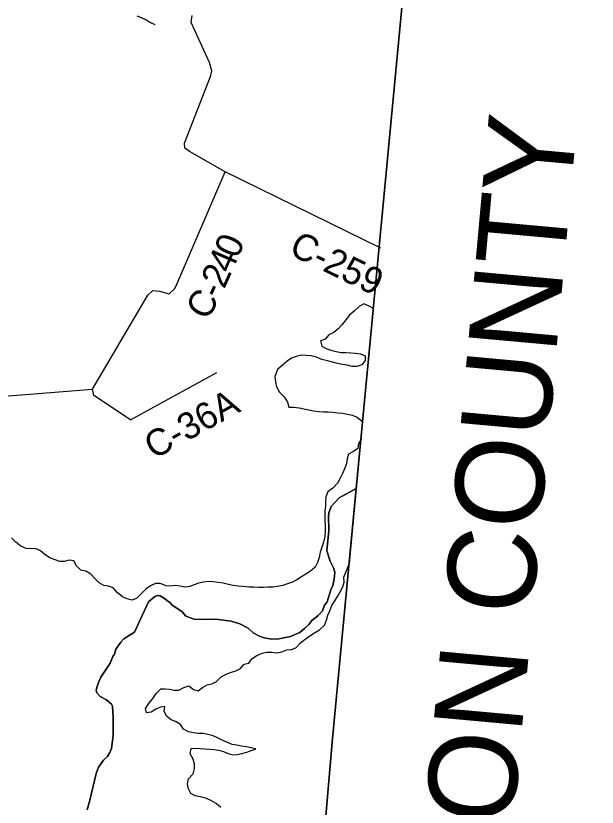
# Model space of a CAD drawing. Extents: x 1310247 to 1664935, y 284496 to 704931.
# Drawn here: x 1547469 to 1554033, y 562214 to 571154 of the extents above; entities that cross this region are included whole.
import ezdxf

# ---------------------------------------------------------------- set-up
doc = ezdxf.new("R2010")
doc.units = 0
for name, color, linetype in [('GM_X_Adjacent_County', 7, 'Continuous'), ('GM_X_Adjacent_County_Text', 7, 'Continuous'), ('GM_X_City_Street_Text', 7, 'Continuous'), ('GM_X_County_Road_Text', 7, 'Continuous'), ('GM_X_Minor_Lake', 7, 'Continuous'), ('GM_X_Minor_River', 7, 'Continuous'), ('GM_X_Minor_River_Text', 7, 'Continuous'), ('GM_X_Township', 7, 'Continuous'), ('GM_X_Township_Road', 7, 'Continuous')]:
    doc.layers.add(name, color=color, linetype=linetype)

msp = doc.modelspace()

# ---------------------------------------------------------------- linework, layer by layer
at = {"layer": 'GM_X_Adjacent_County'}
for points in [[(1552179.9, 574981.5), (1551567.1, 568507.3), (1551312.1, 565815), (1551118, 565706.4), (1551027.9, 565610.8), (1551003.6, 565537.7), (1550999.3, 565497.7), (1551002.3, 565338.5), (1550981.2, 565110.2), (1551016.7, 564991.5), (1551056.8, 564916.8), (1551072.2, 564869.6), (1551063.9, 564793.6), (1551047.5, 564718), (1551024.5, 564669), (1550982.6, 564534.5), (1550954, 564493.8), (1550930.4, 564432.8), (1550878.6, 564373.3), (1550811.1, 564320.7), (1550778.4, 564276.2), (1550731.6, 564234.6), (1550674.5, 564187.5), (1550571.2, 564142.9), (1550438.6, 564114.2), (1550355.9, 564112.8), (1550274.1, 564127.4), (1550220.8, 564146.5), (1550148.4, 564184.8), (1550092.8, 564234.2), (1549997, 564285.9), (1549899.9, 564315.5), (1549721.8, 564337.5), (1549566.4, 564332.2), (1549482, 564336.9), (1549389.2, 564370.3), (1549347.7, 564420.9), (1549229.3, 564500), (1549210.5, 564523.2), (1549135.1, 564579.8), (1549098, 564600), (1549070, 564603.6), (1549037.3, 564595.4), (1548965.3, 564535), (1548810.7, 564191.4), (1548689.4, 564115.7), (1548653, 564077.5), (1548600.1, 563997.9), (1548582.8, 563942.6), (1548565.3, 563917.4), (1548534.7, 563840.6), (1548428.8, 563681.5), (1548403.2, 563620.5), (1548383.9, 563565.3), (1548377.9, 563531.4), (1548382.6, 563507), (1548422.4, 563462.5), (1548492.7, 563424.3), (1548550.6, 563378.8), (1548559.4, 563356.2), (1548570, 563224.7), (1548568.6, 563023.6), (1548548, 562875.8), (1548531.3, 562830.4), (1548504.7, 562787.6), (1548460, 562745.9), (1548401.1, 562666.7), (1548376.8, 562595.6), (1548300.1, 562275.8), (1548274.8, 562184.7)], [(1548274.8, 562184.7), (1548300.1, 562275.8), (1548376.8, 562595.6), (1548401.1, 562666.7), (1548460, 562745.9), (1548504.7, 562787.6), (1548531.3, 562830.4), (1548548, 562875.8), (1548568.6, 563023.6), (1548570, 563224.7), (1548559.4, 563356.2), (1548550.6, 563378.8), (1548492.7, 563424.3), (1548422.4, 563462.5), (1548382.6, 563507), (1548377.9, 563531.4), (1548383.9, 563565.3), (1548403.2, 563620.5), (1548428.8, 563681.5), (1548534.7, 563840.6), (1548565.3, 563917.4), (1548582.8, 563942.6), (1548600.1, 563997.9), (1548653, 564077.5), (1548689.4, 564115.7), (1548810.7, 564191.4), (1548965.3, 564535), (1549037.3, 564595.4), (1549070, 564603.6), (1549098, 564600), (1549135.1, 564579.8), (1549210.5, 564523.2), (1549229.3, 564500), (1549347.7, 564420.9), (1549389.2, 564370.3), (1549482, 564336.9), (1549566.4, 564332.2), (1549721.8, 564337.5), (1549899.9, 564315.5), (1549997, 564285.9), (1550092.8, 564234.2), (1550148.4, 564184.8), (1550220.8, 564146.5), (1550274.1, 564127.4), (1550355.9, 564112.8), (1550438.6, 564114.2), (1550571.2, 564142.9), (1550674.5, 564187.5), (1550731.6, 564234.6), (1550778.4, 564276.2), (1550811.1, 564320.7), (1550878.6, 564373.3), (1550930.4, 564432.8), (1550954, 564493.8), (1550982.6, 564534.5), (1551024.5, 564669), (1551047.5, 564718), (1551063.9, 564793.6), (1551072.2, 564869.6), (1551056.8, 564916.8), (1551016.7, 564991.5), (1550981.2, 565110.2), (1551002.3, 565338.5), (1550999.3, 565497.7), (1551003.6, 565537.7), (1551027.9, 565610.8), (1551118, 565706.4), (1551312.1, 565815), (1551044.2, 562987.6), (1549909.5, 549764.5)]]:
    msp.add_lwpolyline(points, dxfattribs=at)
at = {"layer": 'GM_X_Adjacent_County_Text'}
msp.add_lwpolyline([(1548703.3, 536778.9), (1549067.9, 540794.2), (1549410.8, 544569.8), (1549796.7, 548590.4), (1549909.5, 549764.5), (1551044.2, 562987.6), (1551312.1, 565815), (1551567.1, 568507.3), (1552179.9, 574981.5), (1554998.6, 574736.4), (1559309.5, 574361.4), (1567480, 573617.6)], dxfattribs=at)
at = {"layer": 'GM_X_City_Street_Text'}
msp.add_line((1551235, 564969.3), (1551367.3, 566365.7), dxfattribs=at)
for points in [[(1551367.3, 566365.7), (1551337.3, 566322), (1551331.9, 566265.9), (1551280.8, 566231.2), (1551225.9, 566200.5), (1551208.4, 566148.8), (1551201.1, 566096.8), (1551183.6, 566043.1), (1551155.9, 565981.6), (1551132.5, 565930.1), (1551100.9, 565872.7), (1551047.3, 565816), (1550992, 565775.3), (1550970.5, 565719.7), (1550965.1, 565665.7), (1550963.8, 565615.5), (1550958.2, 565557.5), (1550956.6, 565497.3), (1550957.3, 565447.2), (1550961.8, 565390.8), (1550962.4, 565338.7), (1550956.6, 565270.6), (1550942.9, 565206.8), (1550923.4, 565149.1), (1550905.9, 565095.4), (1550892.2, 565033.5)], [(1550892.2, 565033.5), (1550876.7, 564975.8), (1550849.2, 564924.3), (1550797.9, 564879.5), (1550744.9, 564844.8), (1550694, 564816.1), (1550643, 564783.3), (1550592.2, 564756.6), (1550537.5, 564736), (1550484.9, 564719.3), (1550424.4, 564704.9), (1550370.1, 564700.3), (1550315.9, 564697.7), (1550265.7, 564697.1), (1550213.6, 564696.4), (1550155.5, 564698), (1550103.4, 564699.4), (1550031.4, 564705.3), (1549979.3, 564708.7), (1549921.4, 564716.2), (1549869.6, 564729.6), (1549809.9, 564745.3), (1549753.9, 564752.8), (1549698, 564760.3), (1549645.9, 564763.7), (1549587.6, 564755.2), (1549533.1, 564742.6), (1549482.5, 564725.9), (1549431.9, 564707.2), (1549379.6, 564700.5), (1549325.7, 564710), (1549267.7, 564717.5), (1549217.4, 564710.8), (1549165.3, 564712.2), (1549097.9, 564740.1), (1549047.8, 564739.4), (1548989, 564714.9), (1548937.8, 564676.1), (1548882.2, 564621.4), (1548830.8, 564572.6), (1548778.1, 564552), (1548724.4, 564565.4), (1548672.8, 564588.9), (1548614, 564638.6), (1548569.2, 564689.9), (1548513.7, 564711.5), (1548461.7, 564718.9), (1548410.3, 564746.3), (1548359.5, 564795.8), (1548316.8, 564847.1), (1548259.4, 564878.7), (1548203.6, 564890.3), (1548152.8, 564939.8), (1548122.2, 564994.8), (1548070.2, 565002.2), (1548015.7, 564987.5), (1547965.6, 564988.9), (1547911.9, 565006.3), (1547852.4, 565030), (1547801.2, 565063.5), (1547748.2, 565109), (1547690.8, 565134.6), (1547640.6, 565131.9), (1547584.6, 565137.4), (1547527.1, 565163), (1547470.1, 565208.7), (1547419.3, 565258.2)], [(1549444.2, 562369.5), (1549413.6, 562426.5), (1549407, 562478.8), (1549418.5, 562534.7), (1549472.1, 562591.5), (1549487.7, 562649.2), (1549487.1, 562703.4), (1549466.6, 562762.1), (1549438, 562817.1), (1549447.6, 562875), (1549499.8, 562879.6), (1549551.9, 562878.2), (1549603.9, 562870.8), (1549653.9, 562867.5), (1549704, 562866.2), (1549757.9, 562858.7), (1549813.6, 562841.2), (1549867.2, 562819.7), (1549919, 562806.3), (1549969.2, 562809), (1550021.6, 562819.6), (1550076.1, 562834.2), (1550126.7, 562852.9), (1550177.3, 562871.7), (1550125.5, 562883.1), (1550073.7, 562896.5), (1550017.8, 562904), (1549964, 562915.4), (1549910, 562922.9), (1549858.4, 562942.3), (1549804.9, 562965.8), (1549747.5, 562995.4), (1549696, 563018.9), (1549638.3, 563036.4), (1549582.4, 563045.9), (1549528.3, 563045.4), (1549474.3, 563052.8), (1549420.5, 563066.3), (1549363.2, 563095.9), (1549326.5, 563149), (1549273.2, 563180.6), (1549221.6, 563202), (1549168.6, 563243.5), (1549144, 563298.3), (1549151.4, 563350.3), (1549101.1, 563343.6), (1549048.3, 563320.9), (1548995.3, 563288.2), (1548945, 563279.6), (1548934.3, 563330), (1548971.8, 563385.2), (1549017.4, 563442.2), (1549053.1, 563499.4), (1549104.5, 563550.2), (1549154.6, 563548.8), (1549204.7, 563547.5), (1549256.5, 563534.1), (1549308.7, 563536.7), (1549367.6, 563567.3), (1549422.3, 563585.9), (1549475.3, 563544.3), (1549527, 563528.9), (1549578.1, 563563.7), (1549629, 563594.4), (1549681.5, 563607.1), (1549734.3, 563633.8), (1549785.9, 563686.6), (1549842.8, 563717.2), (1549893.4, 563733.9), (1549954, 563752.3), (1550006.9, 563779), (1550046.3, 563830.1), (1550098.7, 563840.8), (1550138.2, 563891.9), (1550191.2, 563926.6), (1550250.1, 563953.1), (1550302.5, 563963.8), (1550358.6, 563964.3), (1550416.6, 563958.7), (1550473.1, 563969.3), (1550527.8, 563989.9), (1550580.1, 563996.5), (1550630.7, 564015.2), (1550680.2, 564066.1), (1550735.5, 564110.8), (1550788.6, 564147.5), (1550839.6, 564182.2), (1550896.7, 564216.8), (1550952.3, 564271.5), (1550975.8, 564327.1), (1550993.3, 564380.8), (1551012.7, 564432.4), (1551038.3, 564491.9), (1551069.7, 564543.3), (1551101.2, 564594.6), (1551130.6, 564646), (1551162.2, 564703.3), (1551175.6, 564755.2), (1551171.1, 564813.5), (1551235, 564969.3)], [(1549784.9, 562210), (1549729.9, 562253.6), (1549676.6, 562285.1), (1549621.1, 562310.7), (1549569.4, 562328.1), (1549495.6, 562340.1), (1549444.2, 562369.5)]]:
    msp.add_lwpolyline(points, dxfattribs=at)
at = {"layer": 'GM_X_County_Road_Text'}
for points in [[(1548764.3, 566587.7), (1548350.7, 566866.2), (1548335.9, 566936.7), (1548960.6, 567997), (1549015.7, 568052.1), (1549091.7, 568042.7), (1549201.3, 568014.6), (1549262.5, 568071.7), (1549289.6, 568129.4), (1549831.8, 569392.1), (1549429.3, 569622.3), (1549375.8, 569659.4), (1549372.8, 569713.7), (1549667.2, 570467.2), (1549680.4, 570533.2), (1549654.1, 570626), (1549449.9, 571077.5), (1549459.4, 571155.6)], [(1551591.8, 568530.2), (1549831.8, 569392.1)], [(1548764.3, 566587.7), (1549738, 567125.8)], [(1543450.1, 566834.3), (1543839.4, 566829.3), (1544261.8, 566655), (1544456.5, 566539.1), (1544849.7, 566638.3), (1545578.7, 566718.2), (1548335.9, 566936.7)]]:
    msp.add_lwpolyline(points, dxfattribs=at)
at = {"layer": 'GM_X_Minor_River'}
msp.add_line((1551386.4, 566567.3), (1551507.7, 567847.8), dxfattribs=at)
msp.add_lwpolyline([(1551507.7, 567847.8), (1551450.7, 567878.2), (1551399.1, 567899.6), (1551344.2, 567869), (1551292.7, 567820.2), (1551237.4, 567773.5), (1551195.8, 567718.4), (1551152.4, 567667.4), (1551108.9, 567616.3), (1551057.7, 567575.5), (1551004.9, 567550.9), (1550963.5, 567499.8), (1550908.9, 567483.2), (1550923.3, 567422.6), (1550974.8, 567397.1), (1551026.3, 567375.7), (1551084.1, 567362.1), (1551142, 567350.6), (1551200.1, 567349), (1551250.1, 567345.7), (1551302.2, 567342.3), (1551360.2, 567336.7), (1551411.7, 567313.3), (1551412.3, 567261.1), (1551374.9, 567209.9), (1551320.3, 567193.3), (1551268.1, 567192.7), (1551210.3, 567206.3), (1551158.4, 567213.7), (1551100.6, 567225.2), (1551044.8, 567240.8), (1550989.1, 567254.3), (1550925.4, 567272), (1550863.9, 567297.7), (1550804.1, 567311.4), (1550748.1, 567316.9), (1550696, 567318.2), (1550635.5, 567303.8), (1550582.9, 567287.1), (1550531.8, 567250.4), (1550478.5, 567207.6), (1550425, 567156.9), (1550394.9, 567079.4), (1550401.2, 567015), (1550413.8, 566960.5), (1550444.4, 566903.5), (1550497.1, 566849.9), (1550535.7, 566790.7), (1550550.2, 566732.1), (1550606.3, 566732.7), (1550666.3, 566725), (1550722.2, 566715.5), (1550778, 566704), (1550829.8, 566692.6), (1550893.7, 566682.9), (1550943.8, 566679.5), (1550993.9, 566680.2), (1551046, 566676.8), (1551105.9, 566669.2), (1551156, 566665.9), (1551213.7, 566652.3), (1551267.6, 566640.9), (1551321.2, 566621.4), (1551386.4, 566567.3)], dxfattribs=at)
at = {"layer": 'GM_X_Minor_River_Text'}
msp.add_lwpolyline([(1548834.3, 571155.3), (1548885.9, 571133.9), (1548939.3, 571108.3), (1548990.7, 571078.9), (1549040.2, 571055.5)], dxfattribs=at)
at = {"layer": 'GM_X_Township'}
msp.add_lwpolyline([(1536645.4, 576561.3), (1543156.7, 575957.6), (1545678.1, 575724.5), (1546403.2, 575641.6), (1549246.3, 575316.8), (1549693.5, 575265.7), (1552179.9, 574981.5), (1551567.1, 568507.3), (1551312.1, 565815), (1551044.2, 562987.6), (1549909.5, 549764.5), (1549796.7, 548590.4), (1549410.8, 544569.8), (1549067.9, 540794.2), (1548703.3, 536778.9)], dxfattribs=at)

# ---------------------------------------------------------------- texts
at = {"layer": 'GM_X_Minor_Lake'}
msp.add_text('CLINTON COUNTY', height=1000, rotation=84.80341, dxfattribs=at).set_placement((1552733.4, 558146.4))
at = {"layer": 'GM_X_Township_Road'}
for s, rotation, p in [('0', 66.45676, (1549972.5, 568399.8)), ('C-259', 334.05209, (1550539.6, 568464.9)), ('4', 66.37991, (1549898.3, 568230.1)), ('2', 66.04226, (1549822.5, 568059.5)), ('C', 58.94454, (1549625.7, 567700.2)), ('-', 65.57659, (1549770.5, 567944.8)), ('C-36A', 29.05451, (1549027.6, 566137.2))]:
    msp.add_text(s, height=300, rotation=rotation, dxfattribs=at).set_placement(p)

doc.saveas('drawing.dxf')
